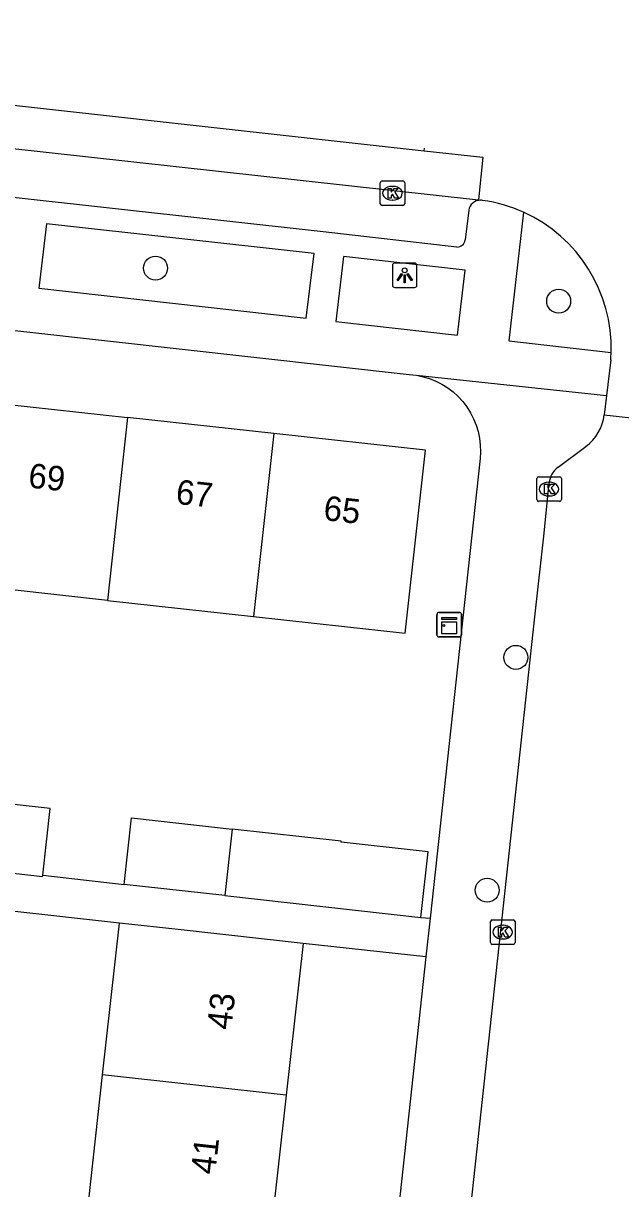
# Model space of a CAD drawing. Extents: x 161928 to 163055, y 386475 to 387428.
# Drawn here: x 162547.63 to 162571.99, y 387325.85 to 387373.34 of the extents above; entities that cross this region are included whole.
import ezdxf

# ---------------------------------------------------------------- set-up
doc = ezdxf.new("R2010")
doc.units = 0
for name, color, linetype in [('IMGEO_Boom', 7, 'Continuous'), ('IMGEO_Kast', 7, 'Continuous'), ('IMGEO_Kolk', 7, 'Continuous'), ('IMGEO_Lichtpunt', 7, 'Continuous'), ('IMGEO_Pand', 7, 'Continuous'), ('IMGEO_Pand_nummerreeks', 7, 'Continuous'), ('IMGEO_Rijbaan_lokaal_gesloten', 7, 'Continuous'), ('IMGEO_Rijbaan_lokaal_open', 7, 'Continuous'), ('IMGEO_Voetpad_open', 7, 'Continuous')]:
    doc.layers.add(name, color=color, linetype=linetype)

msp = doc.modelspace()

# ---------------------------------------------------------------- linework, layer by layer
at = {"layer": 'IMGEO_Boom'}
for centre in [(162553.027, 387363.367), (162569.463, 387362.018), (162567.719, 387347.502), (162566.548, 387338.012)]:
    msp.add_circle(centre, 0.489, dxfattribs=at)
at = {"layer": 'IMGEO_Kast'}
for p, q in [((162564.502, 387348.413), (162564.502, 387349.254)), ((162564.502, 387349.254), (162564.502, 387348.413)), ((162564.577, 387349.338), (162565.418, 387349.338)), ((162565.418, 387349.338), (162564.577, 387349.338)), ((162565.502, 387349.263), (162565.502, 387348.422)), ((162565.502, 387348.422), (162565.502, 387349.263)), ((162565.427, 387348.338), (162564.586, 387348.338)), ((162564.586, 387348.338), (162565.427, 387348.338))]:
    msp.add_line(p, q, dxfattribs=at)
for points in [[(162564.697, 387349.128), (162565.297, 387349.128), (162565.297, 387349.043), (162564.697, 387349.043), (162564.697, 387349.128)], [(162564.697, 387348.953), (162565.297, 387348.953), (162565.297, 387348.464), (162564.697, 387348.464), (162564.697, 387348.953)]]:
    msp.add_lwpolyline(points, dxfattribs=at)
msp.add_circle((162564.781, 387348.802), 0.0377, dxfattribs=at)
for centre, start, end in [((162564.58, 387349.26), 92.4484, 184.2845), ((162564.58, 387349.26), 92.4484, 184.2845), ((162565.424, 387349.26), 2.4484, 94.2845), ((162565.424, 387349.26), 2.4484, 94.2845), ((162564.58, 387348.416), 182.4484, 274.2845), ((162564.58, 387348.416), 182.4484, 274.2845), ((162565.424, 387348.416), 272.4484, 4.2845), ((162565.424, 387348.416), 272.4484, 4.2845)]:
    msp.add_arc(centre, 0.0779, start, end, dxfattribs=at)
at = {"layer": 'IMGEO_Kolk'}
for p, q in [((162562.186, 387365.992), (162562.186, 387366.844)), ((162562.261, 387366.918), (162563.113, 387366.918)), ((162562.674, 387366.698), (162562.699, 387366.698)), ((162563.187, 387366.844), (162563.187, 387365.992)), ((162562.697, 387366.138), (162562.672, 387366.138)), ((162563.113, 387365.918), (162562.261, 387365.918)), ((162568.571, 387353.936), (162568.571, 387354.788)), ((162568.646, 387354.862), (162569.498, 387354.862)), ((162569.572, 387354.788), (162569.572, 387353.936)), ((162569.059, 387354.642), (162569.084, 387354.642)), ((162569.498, 387353.862), (162568.646, 387353.862)), ((162569.082, 387354.082), (162569.057, 387354.082)), ((162566.682, 387335.88), (162566.682, 387336.732)), ((162566.757, 387336.806), (162567.609, 387336.806)), ((162567.683, 387336.732), (162567.683, 387335.88)), ((162567.17, 387336.586), (162567.195, 387336.586)), ((162567.609, 387335.806), (162566.757, 387335.806)), ((162567.193, 387336.026), (162567.168, 387336.026))]:
    msp.add_line(p, q, dxfattribs=at)
for points in [[(162562.186, 387365.992), (162562.186, 387366.844)], [(162562.261, 387366.918), (162563.113, 387366.918)], [(162562.507, 387366.618), (162562.63, 387366.618), (162562.63, 387366.467), (162562.76, 387366.618), (162562.924, 387366.618), (162562.778, 387366.467), (162562.931, 387366.218), (162562.779, 387366.218), (162562.694, 387366.382), (162562.63, 387366.315), (162562.63, 387366.218), (162562.507, 387366.218), (162562.507, 387366.618)], [(162563.187, 387366.844), (162563.187, 387365.992)], [(162563.113, 387365.918), (162562.261, 387365.918)], [(162568.571, 387353.936), (162568.571, 387354.788)], [(162568.646, 387354.862), (162569.498, 387354.862)], [(162569.572, 387354.788), (162569.572, 387353.936)], [(162568.892, 387354.562), (162569.015, 387354.562), (162569.015, 387354.411), (162569.145, 387354.562), (162569.309, 387354.562), (162569.163, 387354.411), (162569.316, 387354.162), (162569.164, 387354.162), (162569.079, 387354.326), (162569.015, 387354.259), (162569.015, 387354.162), (162568.892, 387354.162), (162568.892, 387354.562)], [(162569.498, 387353.862), (162568.646, 387353.862)], [(162566.682, 387335.88), (162566.682, 387336.732)], [(162566.757, 387336.806), (162567.609, 387336.806)], [(162567.683, 387336.732), (162567.683, 387335.88)], [(162567.003, 387336.506), (162567.126, 387336.506), (162567.126, 387336.355), (162567.256, 387336.506), (162567.42, 387336.506), (162567.274, 387336.355), (162567.427, 387336.106), (162567.275, 387336.106), (162567.19, 387336.27), (162567.126, 387336.203), (162567.126, 387336.106), (162567.003, 387336.106), (162567.003, 387336.506)], [(162567.609, 387335.806), (162566.757, 387335.806)]]:
    msp.add_lwpolyline(points, dxfattribs=at)
for centre, start, end in [((162562.263, 387366.842), 91.552, 178.448), ((162562.263, 387366.842), 91.552, 178.448), ((162563.111, 387366.842), 1.552, 88.448), ((162563.111, 387366.842), 1.552, 88.448), ((162562.263, 387365.994), 181.552, 268.448), ((162562.263, 387365.994), 181.552, 268.448), ((162563.111, 387365.994), 271.552, 358.448), ((162563.111, 387365.994), 271.552, 358.448), ((162568.648, 387354.786), 91.552, 178.448), ((162568.648, 387354.786), 91.552, 178.448), ((162569.496, 387354.786), 1.552, 88.448), ((162569.496, 387354.786), 1.552, 88.448), ((162568.648, 387353.938), 181.552, 268.448), ((162568.648, 387353.938), 181.552, 268.448), ((162569.496, 387353.938), 271.552, 358.448), ((162569.496, 387353.938), 271.552, 358.448), ((162566.759, 387336.73), 91.552, 178.448), ((162566.759, 387336.73), 91.552, 178.448), ((162567.607, 387336.73), 1.552, 88.448), ((162567.607, 387336.73), 1.552, 88.448), ((162566.759, 387335.882), 181.552, 268.448), ((162566.759, 387335.882), 181.552, 268.448), ((162567.607, 387335.882), 271.552, 358.448), ((162567.607, 387335.882), 271.552, 358.448)]:
    msp.add_arc(centre, 0.0765, start, end, dxfattribs=at)
for centre, major_axis, ratio, start_param, end_param in [((162562.673, 387366.418), (-0.387, 0.002), 0.722429, 4.712389, 7.853982), ((162562.698, 387366.418), (-0.39, 0.002), 0.717154, 1.570796, 4.712389), ((162569.058, 387354.362), (-0.387, 0.002), 0.722429, 4.712389, 7.853982), ((162569.083, 387354.362), (-0.39, 0.002), 0.717154, 1.570796, 4.712389), ((162567.169, 387336.306), (-0.387, 0.002), 0.722429, 4.712389, 7.853982), ((162567.194, 387336.306), (-0.39, 0.002), 0.717154, 1.570796, 4.712389)]:
    msp.add_ellipse(centre, major_axis=major_axis, ratio=ratio, start_param=start_param, end_param=end_param, dxfattribs=at)
at = {"layer": 'IMGEO_Lichtpunt'}
for p, q in [((162562.686, 387363.479), (162562.686, 387362.672)), ((162562.686, 387363.479), (162562.686, 387362.672)), ((162563.588, 387363.574), (162562.78, 387363.574)), ((162563.588, 387363.574), (162562.78, 387363.574)), ((162563.682, 387362.672), (162563.682, 387363.479)), ((162563.682, 387362.672), (162563.682, 387363.479)), ((162562.78, 387362.578), (162563.588, 387362.578)), ((162562.78, 387362.578), (162563.588, 387362.578))]:
    msp.add_line(p, q, dxfattribs=at)
for points in [[(162563.06, 387363.143), (162563.099, 387363.115), (162562.911, 387362.853), (162562.873, 387362.88), (162563.06, 387363.143)], [(162563.162, 387363.095), (162563.209, 387363.095), (162563.209, 387362.773), (162563.162, 387362.773), (162563.162, 387363.095)], [(162563.272, 387363.115), (162563.31, 387363.142), (162563.497, 387362.88), (162563.458, 387362.852), (162563.272, 387363.115)]]:
    msp.add_lwpolyline(points, dxfattribs=at)
msp.add_circle((162563.185, 387363.277), 0.0994, dxfattribs=at)
for centre, start, end in [((162562.78, 387363.479), 90, 180), ((162562.78, 387363.479), 90, 180), ((162563.588, 387363.479), 0, 90), ((162563.588, 387363.479), 0, 90), ((162562.78, 387362.672), 180, 270), ((162562.78, 387362.672), 180, 270), ((162563.588, 387362.672), 270, 0), ((162563.588, 387362.672), 270, 360)]:
    msp.add_arc(centre, 0.0946, start, end, dxfattribs=at)
at = {"layer": 'IMGEO_Pand'}
for points in [[(162545.918, 387357.937), (162551.882, 387357.28)], [(162551.882, 387357.28), (162551.061, 387349.825)], [(162557.846, 387356.623), (162551.882, 387357.28)], [(162557.025, 387349.168), (162563.21, 387348.486), (162564.032, 387355.941), (162557.846, 387356.623)], [(162557.846, 387356.623), (162557.025, 387349.168)], [(162551.061, 387349.825), (162545.097, 387350.482)], [(162551.061, 387349.825), (162557.025, 387349.168)], [(162548.428, 387338.622), (162548.731, 387341.342), (162544.172, 387341.85)], [(162551.749, 387338.252), (162552.05, 387340.96), (162556.147, 387340.504)], [(162556.147, 387340.504), (162555.849, 387337.795)], [(162563.849, 387336.904), (162564.147, 387339.571), (162560.591, 387339.967), (162560.596, 387340.008), (162556.147, 387340.504)], [(162543.867, 387339.083), (162548.423, 387338.575), (162548.428, 387338.622)], [(162555.849, 387337.795), (162551.749, 387338.252)], [(162555.849, 387337.795), (162563.849, 387336.904)], [(162550.869, 387330.489), (162551.558, 387336.676)], [(162559.044, 387335.843), (162554.075, 387336.396), (162551.558, 387336.676)], [(162559.044, 387335.843), (162558.355, 387329.654)], [(162550.205, 387324.526), (162550.869, 387330.489)], [(162558.355, 387329.654), (162550.869, 387330.489)], [(162558.355, 387329.654), (162557.691, 387323.691)]]:
    msp.add_lwpolyline(points, dxfattribs=at)
at = {"layer": 'IMGEO_Rijbaan_lokaal_gesloten'}
for points in [[(162516.936, 387371.604), (162517.014, 387372.275), (162517.139, 387373.344), (162563.976, 387368.148)], [(162516.936, 387371.604), (162536.231, 387369.457), (162566.191, 387366.145)], [(162569.438, 387355.252), (162570.569, 387356.092)], [(162557.202, 387250), (162562.514, 387296.203), (162564.731, 387314.451), (162568.497, 387349.148), (162568.874, 387352.558), (162569.069, 387354.612)]]:
    msp.add_lwpolyline(points, dxfattribs=at)
for centre, radius, start, end in [((162569.416, 387357.631), 1.923, 306.8385, 352.8681), ((162569.983, 387354.512), 0.919, 126.3408, 173.7269)]:
    msp.add_arc(centre, radius, start, end, dxfattribs=at)
at = {"layer": 'IMGEO_Rijbaan_lokaal_open'}
for points in [[(162563.976, 387368.148), (162563.988, 387368.254)], [(162563.976, 387368.148), (162566.372, 387367.882), (162566.191, 387366.145)], [(162566.191, 387366.145), (162566.276, 387366.135)], [(162571.585, 387359.625), (162571.416, 387358.181)], [(162571.416, 387358.181), (162571.324, 387357.392)], [(162571.324, 387357.392), (162577.295, 387356.72)]]:
    msp.add_lwpolyline(points, dxfattribs=at)
for centre, radius, start, end in [((162566.289, 387365.743), 0.392, 78.9887, 91.9152), ((162565.529, 387360.135), 6.051, 65.5676, 82.0704), ((162565.524, 387360.105), 6.081, 358.3808, 65.639), ((162563.665, 387360.217), 7.942, 355.728, 357.9535)]:
    msp.add_arc(centre, radius, start, end, dxfattribs=at)
at = {"layer": 'IMGEO_Voetpad_open'}
for points in [[(162565.31, 387364.226), (162559.859, 387364.846), (162517.02, 387369.59)], [(162565.794, 387365.722), (162565.65, 387364.515)], [(162568.032, 387365.644), (162567.426, 387360.399), (162571.602, 387359.933)], [(162548.578, 387365.168), (162548.272, 387362.554), (162559.167, 387361.33), (162559.494, 387363.959), (162548.578, 387365.168)], [(162516.271, 387364.285), (162516.463, 387364.265), (162563.366, 387359.035), (162563.664, 387358.998)], [(162560.689, 387363.835), (162560.384, 387361.193), (162565.337, 387360.637), (162565.649, 387363.281), (162560.689, 387363.835)], [(162563.664, 387358.998), (162571.416, 387358.181)], [(162563.664, 387358.998), (162563.936, 387358.942), (162564.201, 387358.863), (162564.458, 387358.759), (162564.705, 387358.633), (162564.94, 387358.486), (162565.161, 387358.318), (162565.365, 387358.131), (162565.552, 387357.927), (162565.721, 387357.707), (162565.869, 387357.472), (162565.995, 387357.226), (162566.099, 387356.969), (162566.179, 387356.703), (162566.235, 387356.432), (162566.267, 387356.157), (162566.275, 387355.88), (162566.257, 387355.603), (162564.22, 387336.873)], [(162548.428, 387338.622), (162551.749, 387338.252)], [(162551.558, 387336.676), (162538.125, 387338.165), (162537.871, 387338.193), (162537.092, 387331.203), (162533.897, 387302.529), (162533.747, 387301.184), (162531.985, 387285.369), (162531.641, 387282.283), (162531.196, 387278.288), (162540.529, 387277.248), (162544.886, 387276.762)], [(162563.849, 387336.904), (162564.22, 387336.873)], [(162564.22, 387336.873), (162564.049, 387335.299)], [(162564.049, 387335.299), (162559.044, 387335.843)], [(162564.049, 387335.299), (162562.412, 387320.243), (162557.09, 387275.201)]]:
    msp.add_lwpolyline(points, dxfattribs=at)
for centre, radius, start, end in [((162566.278, 387365.645), 0.49, 90.1929, 170.9901), ((162565.316, 387364.563), 0.337, 268.9813, 351.7477)]:
    msp.add_arc(centre, radius, start, end, dxfattribs=at)

# ---------------------------------------------------------------- texts
at = {"layer": 'IMGEO_Pand_nummerreeks'}
for s, rotation, p in [('69', 353.7115, (162547.804, 387354.43)), ('67', 353.7115, (162553.823, 387353.766)), ('65', 353.7115, (162559.842, 387353.103)), ('43', 83.6445, (162556.113, 387332.297)), ('41', 83.6445, (162555.456, 387326.401))]:
    msp.add_text(s, height=1, rotation=rotation, dxfattribs=at).set_placement(p)

doc.saveas('drawing.dxf')
